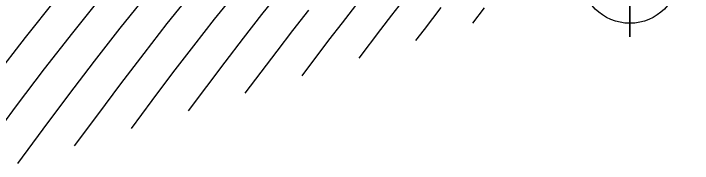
# Model space of a CAD drawing. Extents: x 2602990 to 2605851, y 618069 to 619180.
# Drawn here: x 2603876.92 to 2603909.48, y 618245.25 to 618252.45 of the extents above; entities that cross this region are included whole.
import ezdxf

# ---------------------------------------------------------------- set-up
doc = ezdxf.new("R2010")
doc.units = 0
for name, color, linetype in [('DTM Contours Major', 7, 'Continuous'), ('DTM Contours Minor', 7, 'Continuous'), ('Exist DTM Breakline Cogo Point CELL', 7, 'Continuous')]:
    doc.layers.add(name, color=color, linetype=linetype)

# ---------------------------------------------------------------- blocks, each defined once
blk = doc.blocks.new('EXIST DTM BREAKLINE COGO POINT')
at = {"layer": 'Exist DTM Breakline Cogo Point CELL'}
blk.add_lwpolyline([(0, 0.06), (0, -0.06), (0, 0), (0.06, 0), (-0.06, 0)], dxfattribs=at)
blk.add_circle((0, 0), 0.04688, dxfattribs=at)

msp = doc.modelspace()

# ---------------------------------------------------------------- linework, layer by layer
at = {"layer": 'DTM Contours Major'}
msp.add_lwpolyline([(2603893.709, 618257.988), (2603893.582, 618257.86), (2603892.61, 618256.849), (2603891.665, 618255.823), (2603891.116, 618255.203), (2603890.573, 618254.573), (2603889.688, 618253.508), (2603888.805, 618252.407), (2603887.924, 618251.277), (2603887.044, 618250.124), (2603885.287, 618247.782)], dxfattribs=at)
at = {"layer": 'DTM Contours Minor'}
for points in [[(2603881.087, 618253.217), (2603879.737, 618251.53), (2603878.392, 618249.793), (2603877.049, 618248.019), (2603875.709, 618246.221)], [(2603883.241, 618253.293), (2603882.007, 618251.752), (2603880.777, 618250.166), (2603879.55, 618248.547), (2603878.324, 618246.905), (2603877.099, 618245.253)], [(2603885.393, 618253.367), (2603884.276, 618251.972), (2603883.162, 618250.538), (2603882.049, 618249.074), (2603880.939, 618247.59), (2603879.829, 618246.096)], [(2603887.542, 618253.439), (2603886.542, 618252.191), (2603885.544, 618250.908), (2603884.548, 618249.599), (2603883.553, 618248.274), (2603882.558, 618246.939)], [(2603878.932, 618253.14), (2603877.466, 618251.308), (2603876.005, 618249.42)], [(2603895.575, 618253.046), (2603895.048, 618252.373), (2603894.522, 618251.691), (2603893.475, 618250.311)], [(2603891.065, 618252.621), (2603890.301, 618251.644), (2603889.539, 618250.647), (2603888.017, 618248.625)], [(2603893.321, 618252.833), (2603892.675, 618252.008), (2603892.031, 618251.169), (2603890.746, 618249.468)], [(2603897.413, 618252.737), (2603896.606, 618251.684), (2603896.205, 618251.154)], [(2603899.495, 618252.736), (2603898.934, 618251.997)]]:
    msp.add_lwpolyline(points, dxfattribs=at)

# ---------------------------------------------------------------- block references
at = {"layer": 'Exist DTM Breakline Cogo Point CELL', "xscale": 50, "yscale": 50}
msp.add_blockref('EXIST DTM BREAKLINE COGO POINT', (2603906.481, 618254.328), dxfattribs=at)

doc.saveas('drawing.dxf')
